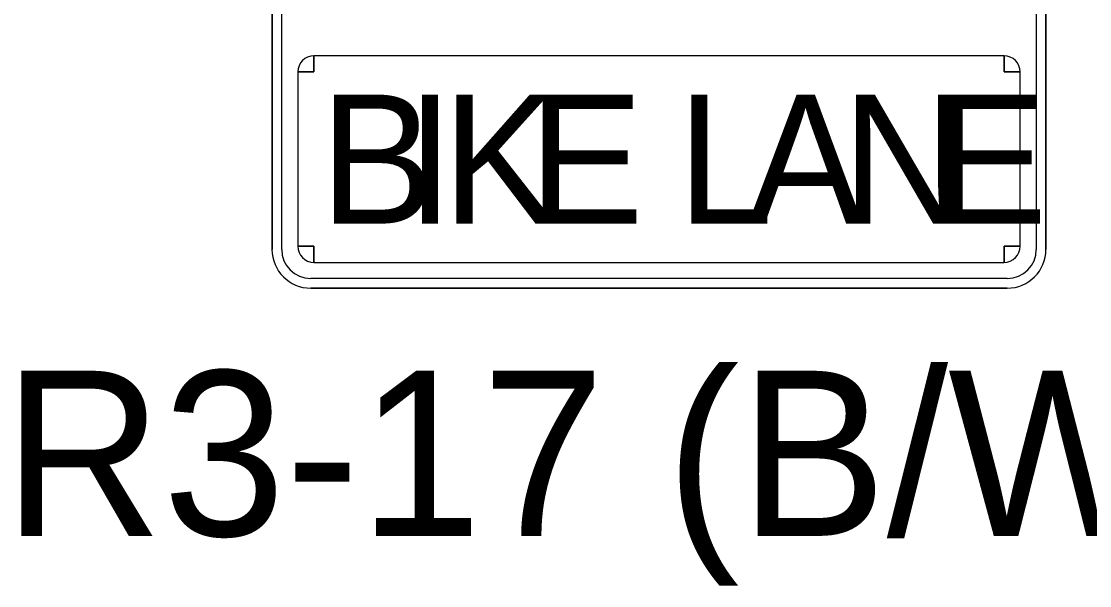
# Model space of a CAD drawing. Extents: x 99958 to 100176, y 99935 to 100011.
# Drawn here: x 100086.2855 to 100086.7514, y 99943.2103 to 99943.4563 of the extents above; entities that cross this region are included whole.
import ezdxf

# ---------------------------------------------------------------- set-up
doc = ezdxf.new("R2010")
doc.units = 0
doc.layers.add('TR_SN_ConstructionSigns', color=7, linetype='Continuous')

msp = doc.modelspace()

# ---------------------------------------------------------------- linework, layer by layer
at = {"layer": 'TR_SN_ConstructionSigns'}
for p, q in [((100086.39482, 99943.59314), (100086.39482, 99943.35689)), ((100086.39482, 99943.59314), (100086.39482, 99943.35689)), ((100086.39482, 99943.35689), (100086.39482, 99943.59314)), ((100086.39904, 99943.35689), (100086.39904, 99943.59314)), ((100086.7281, 99943.59314), (100086.7281, 99943.35689)), ((100086.73232, 99943.35689), (100086.73232, 99943.59314)), ((100086.73232, 99943.35689), (100086.73232, 99943.59314)), ((100086.73232, 99943.59314), (100086.73232, 99943.35689)), ((100086.4131, 99943.43423), (100086.4131, 99943.44126)), ((100086.71404, 99943.44126), (100086.4131, 99943.44126)), ((100086.4131, 99943.44126), (100086.4131, 99943.43423)), ((100086.71404, 99943.44126), (100086.71404, 99943.43423)), ((100086.71404, 99943.43423), (100086.71404, 99943.44126)), ((100086.40607, 99943.43423), (100086.4131, 99943.43423)), ((100086.4131, 99943.43423), (100086.40607, 99943.43423)), ((100086.40607, 99943.43423), (100086.40607, 99943.35829)), ((100086.71404, 99943.43423), (100086.72107, 99943.43423)), ((100086.72107, 99943.43423), (100086.71404, 99943.43423)), ((100086.72107, 99943.35829), (100086.72107, 99943.43423)), ((100086.4131, 99943.35829), (100086.40607, 99943.35829)), ((100086.40607, 99943.35829), (100086.4131, 99943.35829)), ((100086.4131, 99943.35126), (100086.4131, 99943.35829)), ((100086.4131, 99943.35829), (100086.4131, 99943.35126)), ((100086.72107, 99943.35829), (100086.71404, 99943.35829)), ((100086.71404, 99943.35829), (100086.71404, 99943.35126)), ((100086.71404, 99943.35126), (100086.71404, 99943.35829)), ((100086.71404, 99943.35829), (100086.72107, 99943.35829)), ((100086.4131, 99943.35126), (100086.71404, 99943.35126)), ((100086.71544, 99943.34423), (100086.41169, 99943.34423)), ((100086.41169, 99943.34001), (100086.71544, 99943.34001)), ((100086.41169, 99943.34001), (100086.71544, 99943.34001)), ((100086.71544, 99943.34001), (100086.41169, 99943.34001))]:
    msp.add_line(p, q, dxfattribs=at)
for centre, radius, start, end in [((100086.4131, 99943.43423), 0.00703, 90, 180), ((100086.71404, 99943.43423), 0.00703, 0, 90), ((100086.4131, 99943.35829), 0.00703, 180, 270), ((100086.71404, 99943.35829), 0.00703, 270, 0), ((100086.41169, 99943.35689), 0.01688, 180, 270), ((100086.41169, 99943.35689), 0.01688, 180, 270), ((100086.41169, 99943.35689), 0.01688, 180, 270), ((100086.41169, 99943.35689), 0.01266, 180, 270), ((100086.71544, 99943.35689), 0.01688, 270, 0), ((100086.71544, 99943.35689), 0.01688, 270, 0), ((100086.71544, 99943.35689), 0.01266, 270, 0), ((100086.71544, 99943.35689), 0.01688, 270, 0)]:
    msp.add_arc(centre, radius, start, end, dxfattribs=at)

# ---------------------------------------------------------------- texts
for s, p in [('B', (100086.41565, 99943.36814)), ('I', (100086.45328, 99943.36814)), ('K', (100086.46909, 99943.36814)), ('E', (100086.50672, 99943.36814)), ('L', (100086.57147, 99943.36814)), ('A', (100086.60232, 99943.36814)), ('N', (100086.64336, 99943.36814)), ('E', (100086.6828, 99943.36814))]:
    msp.add_text(s, height=0.05625, dxfattribs=at).set_placement(p)
msp.add_text('R3-17 (B/W)', height=0.072, rotation=360, dxfattribs=at).set_placement((100086.27762, 99943.23201))

doc.saveas('drawing.dxf')
